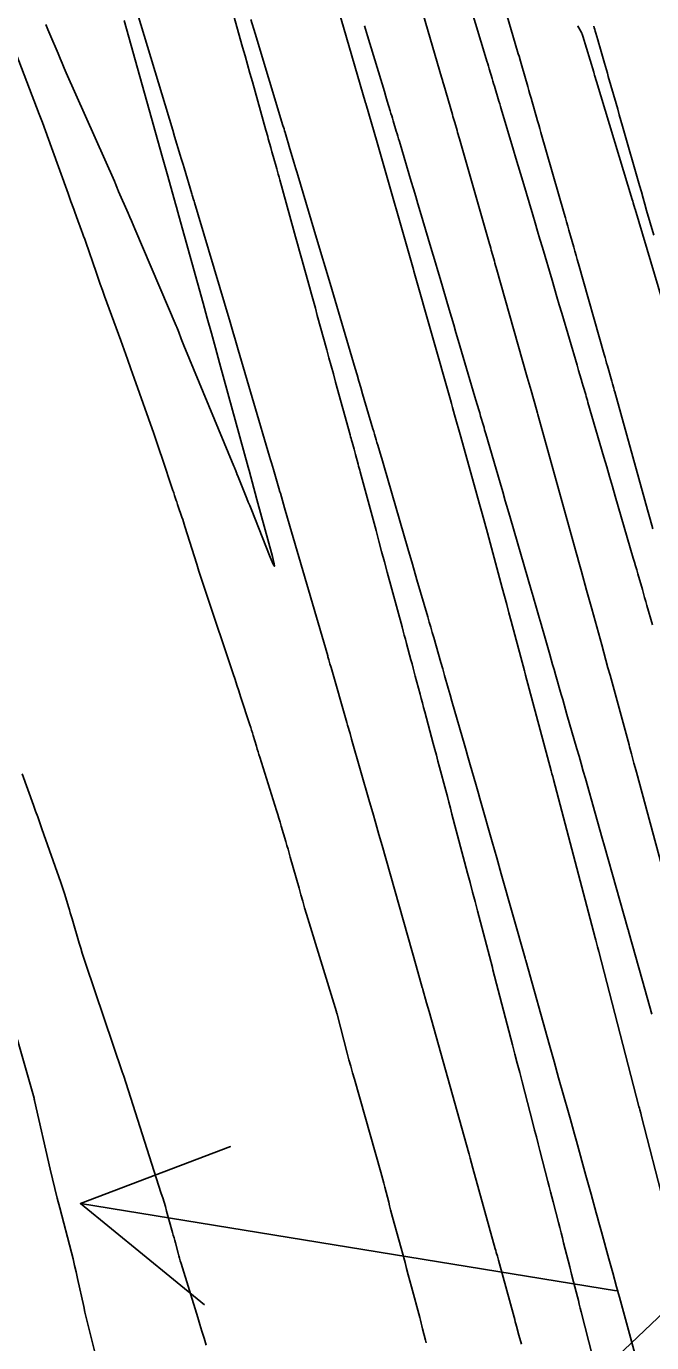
# Model space of a CAD drawing. Extents: x 954385 to 988206, y 1868364 to 1924553.
# Drawn here: x 957835.06 to 957858.45, y 1919766.99 to 1919816.22 of the extents above; entities that cross this region are included whole.
import ezdxf

# ---------------------------------------------------------------- set-up
doc = ezdxf.new("R2010")
doc.units = 0
for name, color, linetype in [('1', 7, 'Continuous'), ('Default', 7, 'Continuous'), ('Ex_Major Contours', 7, 'Continuous'), ('Ex_Minor Contours', 7, 'Continuous'), ('Slopes', 7, 'Continuous')]:
    doc.layers.add(name, color=color, linetype=linetype)

msp = doc.modelspace()

# ---------------------------------------------------------------- linework, layer by layer
at = {"layer": '1'}
for points in [[(957849.155, 1919819.249), (957850.593, 1919814.32), (957850.614, 1919814.25), (957850.655, 1919814.109), (957850.675, 1919814.038), (957850.997, 1919812.925), (957851.019, 1919812.849), (957851.04, 1919812.774), (957851.062, 1919812.698), (957851.084, 1919812.623), (957851.171, 1919812.321), (957851.192, 1919812.245), (957851.214, 1919812.17), (957851.236, 1919812.094), (957851.257, 1919812.019), (957852.361, 1919808.172), (957852.384, 1919808.091), (957852.407, 1919808.01), (957852.43, 1919807.929), (957852.453, 1919807.848), (957852.545, 1919807.524), (957852.568, 1919807.443), (957852.591, 1919807.362), (957852.614, 1919807.281), (957852.637, 1919807.2), (957853.8, 1919803.097), (957853.834, 1919802.975), (957853.869, 1919802.852), (957853.903, 1919802.73), (957853.938, 1919802.608), (957854.139, 1919801.892), (957854.177, 1919801.758), (957854.191, 1919801.708), (957855.63, 1919796.539), (957855.679, 1919796.364), (957855.728, 1919796.188), (957855.777, 1919796.013), (957855.825, 1919795.837), (957856.02, 1919795.136), (957856.068, 1919794.96), (957856.117, 1919794.785), (957856.165, 1919794.609), (957856.213, 1919794.434), (957856.585, 1919793.085), (957856.663, 1919792.801), (957856.741, 1919792.518), (957856.818, 1919792.235), (957856.896, 1919791.951), (957857.605, 1919789.356), (957857.628, 1919789.271), (957857.652, 1919789.185), (957857.675, 1919789.099), (957857.698, 1919789.014), (957857.791, 1919788.671), (957857.837, 1919788.499), (957857.883, 1919788.328), (957859.33, 1919782.967)], [(957858.494, 1919797.433), (957858.395, 1919797.789), (957858.296, 1919798.144), (957858.197, 1919798.499), (957857.069, 1919802.552), (957857.05, 1919802.619), (957857.032, 1919802.685), (957856.985, 1919802.85), (957856.957, 1919802.949), (957856.796, 1919803.521), (957856.767, 1919803.627), (957856.737, 1919803.733), (957856.707, 1919803.839), (957856.677, 1919803.946), (957855.714, 1919807.341), (957855.67, 1919807.498), (957855.626, 1919807.654), (957855.581, 1919807.811), (957855.537, 1919807.967), (957855.359, 1919808.593), (957855.315, 1919808.749), (957855.27, 1919808.906), (957855.225, 1919809.062), (957855.181, 1919809.219), (957854.31, 1919812.253), (957854.269, 1919812.396), (957854.228, 1919812.539), (957854.187, 1919812.682), (957854.146, 1919812.825), (957853.982, 1919813.397), (957853.94, 1919813.54), (957853.899, 1919813.683), (957853.858, 1919813.826), (957853.817, 1919813.969), (957853.593, 1919814.744), (957853.567, 1919814.833), (957853.541, 1919814.921), (957853.49, 1919815.099), (957853.464, 1919815.187), (957853.439, 1919815.276), (957852.191, 1919819.552)], [(957858.906, 1919772.216), (957858.075, 1919775.449), (957858.042, 1919775.575), (957858.01, 1919775.701), (957857.994, 1919775.763), (957857.978, 1919775.826), (957856.47, 1919781.624), (957856.426, 1919781.793), (957856.359, 1919782.051), (957856.339, 1919782.129), (957854.777, 1919788.056), (957854.749, 1919788.163), (957854.72, 1919788.271), (957854.706, 1919788.325), (957854.692, 1919788.379), (957853.738, 1919791.96), (957853.71, 1919792.066), (957853.695, 1919792.121), (957853.198, 1919793.976), (957853.114, 1919794.288), (957853.03, 1919794.599), (957852.946, 1919794.911), (957852.862, 1919795.222), (957852.305, 1919797.281), (957852.207, 1919797.64), (957852.109, 1919797.998), (957852.01, 1919798.357), (957851.911, 1919798.715), (957851.313, 1919800.864), (957851.311, 1919800.867), (957851.079, 1919801.696), (957851.04, 1919801.834), (957851.001, 1919801.972), (957850.962, 1919802.11), (957850.923, 1919802.248), (957849.56, 1919807.059), (957849.541, 1919807.126), (957848.204, 1919811.785), (957848.177, 1919811.88), (957847.757, 1919813.335), (957847.748, 1919813.365), (957846.12, 1919818.946)], [(957856.237, 1919766.485), (957855.817, 1919768.146), (957855.781, 1919768.287), (957855.746, 1919768.428), (957855.71, 1919768.569), (957855.674, 1919768.71), (957855.53, 1919769.272), (957855.458, 1919769.554), (957855.386, 1919769.835), (957855.16, 1919770.722), (957855.111, 1919770.913), (957855.062, 1919771.105), (957855.013, 1919771.297), (957854.964, 1919771.488), (957854.767, 1919772.255), (957854.717, 1919772.446), (957854.668, 1919772.638), (957854.619, 1919772.829), (957854.57, 1919773.021), (957854.272, 1919774.178), (957854.206, 1919774.434), (957854.14, 1919774.691), (957854.074, 1919774.947), (957854.007, 1919775.204), (957853.604, 1919776.753), (957853.515, 1919777.097), (957853.425, 1919777.441), (957853.336, 1919777.785), (957853.247, 1919778.128), (957852.516, 1919780.94), (957852.495, 1919781.023), (957851.937, 1919783.139), (957851.844, 1919783.492), (957851.751, 1919783.846), (957851.658, 1919784.2), (957851.564, 1919784.554), (957850.982, 1919786.764), (957850.924, 1919786.984), (957850.866, 1919787.204), (957850.808, 1919787.423), (957850.75, 1919787.643), (957850.515, 1919788.522), (957850.457, 1919788.742), (957850.398, 1919788.961), (957850.34, 1919789.181), (957850.281, 1919789.401), (957849.965, 1919790.589), (957849.922, 1919790.753), (957849.878, 1919790.916), (957849.834, 1919791.08), (957849.791, 1919791.243), (957849.61, 1919791.916), (957849.569, 1919792.07), (957849.528, 1919792.224), (957849.487, 1919792.378), (957849.445, 1919792.531), (957849.28, 1919793.146), (957849.239, 1919793.3), (957849.198, 1919793.454), (957849.156, 1919793.608), (957849.115, 1919793.761), (957848.562, 1919795.803), (957848.457, 1919796.193), (957848.351, 1919796.583), (957848.246, 1919796.972), (957848.141, 1919797.362), (957847.547, 1919799.558), (957847.528, 1919799.629), (957847.508, 1919799.7), (957847.489, 1919799.772), (957847.469, 1919799.843), (957847.371, 1919800.203), (957847.316, 1919800.404), (957847.243, 1919800.673), (957847.225, 1919800.74), (957847.207, 1919800.807), (957847.188, 1919800.874), (957847.17, 1919800.941), (957846.627, 1919802.917), (957846.544, 1919803.22), (957846.461, 1919803.522), (957846.378, 1919803.825), (957846.295, 1919804.128), (957845.944, 1919805.407), (957845.871, 1919805.675), (957845.797, 1919805.943), (957845.723, 1919806.21), (957845.649, 1919806.478), (957845.353, 1919807.548), (957845.278, 1919807.816), (957845.204, 1919808.083), (957845.13, 1919808.351), (957845.056, 1919808.618), (957844.54, 1919810.477), (957844.511, 1919810.582), (957844.482, 1919810.688), (957844.452, 1919810.793), (957844.423, 1919810.898), (957844.292, 1919811.369), (957844.246, 1919811.531), (957844.201, 1919811.694), (957844.11, 1919812.019), (957844.088, 1919812.1), (957844.065, 1919812.182), (957844.042, 1919812.263), (957844.019, 1919812.344), (957843.514, 1919814.141), (957843.422, 1919814.468), (957843.331, 1919814.794), (957843.239, 1919815.121), (957843.147, 1919815.448), (957842.403, 1919818.092)], [(957835.788, 1919816.285), (957835.866, 1919816.105), (957835.942, 1919815.924), (957836.242, 1919815.2), (957836.318, 1919815.02), (957836.395, 1919814.839), (957836.473, 1919814.659), (957836.552, 1919814.48), (957838.353, 1919810.426), (957838.366, 1919810.395), (957838.38, 1919810.364), (957838.393, 1919810.332), (957838.406, 1919810.301), (957838.457, 1919810.174), (957838.47, 1919810.143), (957838.483, 1919810.111), (957838.497, 1919810.08), (957838.51, 1919810.049), (957838.864, 1919809.234), (957838.927, 1919809.087), (957838.99, 1919808.941), (957839.053, 1919808.794), (957839.116, 1919808.647), (957840.657, 1919805.026), (957840.682, 1919804.965), (957840.708, 1919804.904), (957840.733, 1919804.842), (957840.757, 1919804.781), (957840.856, 1919804.535), (957840.88, 1919804.474), (957840.905, 1919804.413), (957840.93, 1919804.351), (957840.955, 1919804.29), (957842.822, 1919799.774), (957842.833, 1919799.746), (957842.845, 1919799.718), (957842.856, 1919799.69), (957842.867, 1919799.662), (957842.93, 1919799.5), (957842.936, 1919799.483), (957842.947, 1919799.454), (957842.954, 1919799.437), (957843.259, 1919798.686), (957843.311, 1919798.559), (957843.362, 1919798.432), (957843.413, 1919798.305), (957843.464, 1919798.177), (957844.182, 1919796.367), (957844.289, 1919796.112), (957844.337, 1919796.031), (957844.328, 1919796.125), (957844.261, 1919796.393), (957843.684, 1919798.529), (957843.388, 1919799.612), (957843.377, 1919799.653), (957843.355, 1919799.734), (957842.285, 1919803.635), (957842.132, 1919804.192), (957841.979, 1919804.748), (957841.825, 1919805.305), (957841.671, 1919805.862), (957840.765, 1919809.133), (957840.727, 1919809.27), (957840.673, 1919809.464), (957840.639, 1919809.586), (957840.353, 1919810.613), (957840.304, 1919810.788), (957840.255, 1919810.963), (957840.206, 1919811.138), (957840.157, 1919811.313), (957838.716, 1919816.438)], [(957856.284, 1919816.231), (957856.303, 1919816.166), (957856.322, 1919816.101), (957856.341, 1919816.036), (957856.36, 1919815.971), (957856.435, 1919815.71), (957856.473, 1919815.58), (957856.51, 1919815.45), (957856.687, 1919814.839), (957856.723, 1919814.716), (957856.758, 1919814.593), (957856.794, 1919814.469), (957856.829, 1919814.346), (957857.121, 1919813.329), (957857.182, 1919813.119), (957857.242, 1919812.908), (957857.303, 1919812.698), (957857.363, 1919812.487), (957858.001, 1919810.265), (957858.067, 1919810.033), (957858.133, 1919809.801), (957858.199, 1919809.57), (957858.265, 1919809.338), (957858.529, 1919808.41)], [(957834.907, 1919788.264), (957835.325, 1919787.098), (957835.405, 1919786.876), (957835.484, 1919786.654), (957835.562, 1919786.431), (957835.64, 1919786.209), (957836.344, 1919784.201), (957836.382, 1919784.088), (957836.42, 1919783.975), (957836.457, 1919783.862), (957836.492, 1919783.749), (957836.632, 1919783.294), (957836.667, 1919783.181), (957836.702, 1919783.067), (957836.736, 1919782.953), (957836.769, 1919782.839), (957837.036, 1919781.935), (957837.092, 1919781.747), (957837.151, 1919781.559), (957837.211, 1919781.372), (957837.273, 1919781.185), (957838.661, 1919777.083), (957838.669, 1919777.058), (957838.681, 1919777.023), (957838.687, 1919777.002), (957840.107, 1919772.578), (957840.159, 1919772.413), (957840.209, 1919772.248), (957840.258, 1919772.082), (957840.305, 1919771.916), (957840.529, 1919771.109), (957840.555, 1919771.013), (957840.582, 1919770.917), (957840.607, 1919770.821), (957840.633, 1919770.725), (957840.735, 1919770.34), (957840.761, 1919770.244), (957840.787, 1919770.148), (957840.815, 1919770.053), (957840.844, 1919769.958), (957841.468, 1919767.935), (957841.548, 1919767.677), (957841.627, 1919767.418), (957841.705, 1919767.159), (957841.783, 1919766.9)]]:
    msp.add_lwpolyline(points, dxfattribs=at)
at = {"layer": 'Default'}
msp.add_arc((956871.597, 1919501.221), 996.448, 12.648055, 34.075074, dxfattribs=at)
at = {"layer": 'Ex_Major Contours'}
msp.add_lwpolyline([(957851.462, 1919817.656), (957852.261, 1919815.005), (957852.289, 1919814.913), (957852.317, 1919814.82), (957852.345, 1919814.728), (957852.372, 1919814.635), (957852.483, 1919814.264), (957852.511, 1919814.172), (957852.539, 1919814.079), (957852.567, 1919813.987), (957852.595, 1919813.894), (957852.71, 1919813.512), (957852.738, 1919813.418), (957852.767, 1919813.323), (957852.795, 1919813.229), (957852.823, 1919813.134), (957853.284, 1919811.586), (957853.371, 1919811.296), (957853.457, 1919811.007), (957853.543, 1919810.717), (957853.629, 1919810.427), (957854.001, 1919809.176), (957854.091, 1919808.871), (957854.182, 1919808.565), (957854.272, 1919808.26), (957854.362, 1919807.955), (957854.724, 1919806.725), (957854.815, 1919806.418), (957854.905, 1919806.111), (957854.996, 1919805.805), (957855.086, 1919805.498), (957855.662, 1919803.546), (957855.72, 1919803.35), (957855.817, 1919803.022), (957855.855, 1919802.891), (957855.894, 1919802.76), (957855.985, 1919802.452), (957856.006, 1919802.379), (957856.028, 1919802.305), (957856.049, 1919802.232), (957856.07, 1919802.159), (957856.666, 1919800.113), (957856.772, 1919799.748), (957856.879, 1919799.382), (957856.985, 1919799.017), (957857.091, 1919798.651), (957857.764, 1919796.334), (957857.807, 1919796.187), (957857.85, 1919796.04), (957857.892, 1919795.893), (957857.935, 1919795.745), (957858.104, 1919795.156), (957858.146, 1919795.009), (957858.189, 1919794.862), (957858.231, 1919794.714), (957858.274, 1919794.567), (957858.485, 1919793.836)], dxfattribs=at)
at = {"layer": 'Ex_Minor Contours'}
for points in [[(957853.578, 1919766.944), (957853.487, 1919767.277), (957853.396, 1919767.611), (957853.373, 1919767.694), (957853.35, 1919767.777), (957853.327, 1919767.861), (957853.305, 1919767.944), (957852.718, 1919770.082), (957852.679, 1919770.224), (957852.64, 1919770.365), (957852.621, 1919770.435), (957852.601, 1919770.506), (957851.764, 1919773.523), (957851.712, 1919773.711), (957851.659, 1919773.899), (957851.646, 1919773.946), (957851.633, 1919773.993), (957851.62, 1919774.04), (957851.607, 1919774.087), (957850.125, 1919779.374), (957850.032, 1919779.705), (957849.893, 1919780.201), (957849.873, 1919780.268), (957849.869, 1919780.282), (957849.64, 1919781.09), (957848.366, 1919785.589), (957848.25, 1919785.997), (957848.134, 1919786.406), (957848.017, 1919786.814), (957847.9, 1919787.222), (957847.228, 1919789.565), (957847.168, 1919789.774), (957847.078, 1919790.087), (957847.048, 1919790.191), (957846.459, 1919792.237), (957846.417, 1919792.384), (957846.375, 1919792.53), (957846.365, 1919792.567), (957846.354, 1919792.604), (957846.343, 1919792.64), (957846.333, 1919792.677), (957844.832, 1919797.834), (957844.72, 1919798.219), (957844.562, 1919798.762), (957844.547, 1919798.814), (957844.507, 1919798.951), (957844.299, 1919799.652), (957844.264, 1919799.772), (957844.229, 1919799.892), (957844.193, 1919800.012), (957844.158, 1919800.132), (957842.984, 1919804.124), (957842.933, 1919804.296), (957842.882, 1919804.468), (957842.781, 1919804.812), (957842.756, 1919804.898), (957842.73, 1919804.984), (957842.705, 1919805.069), (957842.679, 1919805.155), (957841.484, 1919809.174), (957841.347, 1919809.631), (957841.331, 1919809.686), (957841.315, 1919809.74), (957841.266, 1919809.903), (957841.25, 1919809.958), (957840.959, 1919810.931), (957840.924, 1919811.048), (957840.888, 1919811.166), (957840.853, 1919811.284), (957840.817, 1919811.401), (957840.604, 1919812.107), (957840.533, 1919812.342), (957839.049, 1919817.253)], [(957858.086, 1919765.623), (957857.282, 1919768.564), (957857.246, 1919768.695), (957857.21, 1919768.826), (957857.174, 1919768.957), (957857.138, 1919769.088), (957856.995, 1919769.611), (957856.923, 1919769.873), (957856.851, 1919770.134), (957856.574, 1919771.143), (957856.526, 1919771.318), (957856.478, 1919771.494), (957856.429, 1919771.669), (957856.38, 1919771.845), (957856.186, 1919772.546), (957856.137, 1919772.722), (957856.088, 1919772.897), (957856.04, 1919773.072), (957855.991, 1919773.248), (957855.637, 1919774.524), (957855.562, 1919774.795), (957855.486, 1919775.066), (957855.411, 1919775.337), (957855.335, 1919775.607), (957854.972, 1919776.902), (957854.8, 1919777.514), (957854.629, 1919778.125), (957853.742, 1919781.289), (957853.736, 1919781.309), (957853.718, 1919781.371), (957852.825, 1919784.525), (957852.654, 1919785.126), (957852.484, 1919785.726), (957852.076, 1919787.169), (957852.025, 1919787.348), (957851.974, 1919787.527), (957851.923, 1919787.706), (957851.872, 1919787.885), (957851.666, 1919788.6), (957851.615, 1919788.779), (957851.564, 1919788.957), (957851.512, 1919789.136), (957851.461, 1919789.315), (957850.982, 1919790.98), (957850.913, 1919791.223), (957850.843, 1919791.465), (957850.703, 1919791.95), (957850.634, 1919792.193), (957850.564, 1919792.436), (957850.298, 1919793.36), (957850.242, 1919793.555), (957850.186, 1919793.749), (957850.129, 1919793.944), (957850.073, 1919794.138), (957849.672, 1919795.516), (957849.501, 1919796.105), (957849.329, 1919796.694), (957848.428, 1919799.794), (957848.403, 1919799.88), (957848.377, 1919799.966), (957848.352, 1919800.053), (957848.327, 1919800.139), (957848.204, 1919800.554), (957848.174, 1919800.657), (957848.144, 1919800.759), (957848.083, 1919800.964), (957848.053, 1919801.066), (957848.022, 1919801.169), (957847.637, 1919802.48), (957847.568, 1919802.715), (957847.498, 1919802.951), (957847.429, 1919803.186), (957847.36, 1919803.422), (957846.673, 1919805.753), (957846.61, 1919805.965), (957846.548, 1919806.177), (957846.485, 1919806.389), (957846.422, 1919806.601), (957845.918, 1919808.296), (957845.215, 1919810.657), (957845.179, 1919810.778), (957845.143, 1919810.898), (957845.107, 1919811.019), (957845.071, 1919811.14), (957844.893, 1919811.733), (957844.854, 1919811.863), (957844.815, 1919811.993), (957844.737, 1919812.254), (957844.718, 1919812.319), (957844.698, 1919812.384), (957844.679, 1919812.449), (957844.659, 1919812.514), (957843.619, 1919815.957), (957843.46, 1919816.482)], [(957858.459, 1919779.28), (957858.372, 1919779.592), (957858.284, 1919779.903), (957858.197, 1919780.215), (957858.11, 1919780.526), (957857.589, 1919782.386), (957857.583, 1919782.406), (957857.574, 1919782.436), (957857.566, 1919782.469), (957856.691, 1919785.557), (957856.603, 1919785.866), (957856.515, 1919786.176), (957856.428, 1919786.485), (957856.34, 1919786.794), (957855.971, 1919788.094), (957855.892, 1919788.371), (957855.813, 1919788.648), (957855.734, 1919788.925), (957855.655, 1919789.203), (957855.284, 1919790.491), (957855.231, 1919790.678), (957855.177, 1919790.865), (957855.124, 1919791.051), (957855.07, 1919791.238), (957854.856, 1919791.985), (957854.802, 1919792.172), (957854.748, 1919792.359), (957854.695, 1919792.546), (957854.641, 1919792.732), (957854.391, 1919793.601), (957854.354, 1919793.73), (957854.317, 1919793.86), (957854.279, 1919793.989), (957854.242, 1919794.118), (957854.092, 1919794.636), (957854.055, 1919794.765), (957854.017, 1919794.894), (957853.98, 1919795.024), (957853.942, 1919795.153), (957853.167, 1919797.817), (957853.071, 1919798.148), (957852.974, 1919798.48), (957852.878, 1919798.812), (957852.781, 1919799.144), (957852.248, 1919800.979), (957852.225, 1919801.057), (957852.203, 1919801.136), (957852.18, 1919801.214), (957852.156, 1919801.293), (957852.053, 1919801.644), (957852.018, 1919801.763), (957851.982, 1919801.883), (957851.877, 1919802.241), (957851.842, 1919802.361), (957851.217, 1919804.481), (957851.132, 1919804.77), (957851.047, 1919805.059), (957850.962, 1919805.348), (957850.876, 1919805.637), (957850.535, 1919806.793), (957850.45, 1919807.082), (957850.364, 1919807.371), (957850.279, 1919807.66), (957850.193, 1919807.949), (957849.791, 1919809.3), (957849.707, 1919809.581), (957849.624, 1919809.862), (957849.54, 1919810.143), (957849.457, 1919810.424), (957849.012, 1919811.92), (957848.984, 1919812.015), (957848.955, 1919812.111), (957848.927, 1919812.206), (957848.898, 1919812.301), (957848.782, 1919812.69), (957848.754, 1919812.781), (957848.727, 1919812.873), (957848.7, 1919812.964), (957848.672, 1919813.055), (957848.562, 1919813.42), (957848.507, 1919813.602), (957848.452, 1919813.784), (957847.825, 1919815.86), (957847.711, 1919816.236)], [(957855.684, 1919816.234), (957855.703, 1919816.198), (957855.723, 1919816.162), (957855.835, 1919815.964), (957855.84, 1919815.956), (957855.843, 1919815.948), (957855.847, 1919815.939), (957855.85, 1919815.93), (957855.872, 1919815.859), (957856.284, 1919814.505), (957856.301, 1919814.448), (957856.318, 1919814.391), (957856.387, 1919814.163), (957857.724, 1919809.739), (957857.742, 1919809.679), (957857.76, 1919809.619), (957857.822, 1919809.409), (957857.831, 1919809.379), (957859.281, 1919804.521)], [(957850.011, 1919766.984), (957849.986, 1919767.09), (957849.884, 1919767.515), (957849.858, 1919767.621), (957849.832, 1919767.727), (957849.805, 1919767.833), (957849.777, 1919767.939), (957849.469, 1919769.085), (957849.409, 1919769.311), (957849.347, 1919769.537), (957849.286, 1919769.763), (957849.225, 1919769.989), (957848.762, 1919771.685), (957848.724, 1919771.826), (957848.687, 1919771.966), (957848.65, 1919772.107), (957848.614, 1919772.248), (957848.472, 1919772.812), (957848.436, 1919772.953), (957848.399, 1919773.093), (957848.361, 1919773.233), (957848.321, 1919773.373), (957847.33, 1919776.842), (957847.261, 1919777.085), (957847.194, 1919777.329), (957847.128, 1919777.573), (957847.063, 1919777.817), (957846.68, 1919779.28), (957846.671, 1919779.311), (957846.661, 1919779.345), (957846.656, 1919779.362), (957845.543, 1919783.016), (957845.47, 1919783.258), (957845.398, 1919783.5), (957845.328, 1919783.743), (957845.259, 1919783.986), (957844.93, 1919785.156), (957844.889, 1919785.301), (957844.848, 1919785.446), (957844.806, 1919785.591), (957844.764, 1919785.736), (957844.593, 1919786.315), (957844.55, 1919786.459), (957844.507, 1919786.604), (957844.463, 1919786.748), (957844.418, 1919786.892), (957843.79, 1919788.894), (957843.759, 1919788.994), (957843.728, 1919789.095), (957843.697, 1919789.195), (957843.666, 1919789.296), (957843.545, 1919789.699), (957843.514, 1919789.8), (957843.483, 1919789.9), (957843.451, 1919790), (957843.419, 1919790.1), (957843.073, 1919791.162), (957843.004, 1919791.372), (957842.935, 1919791.582), (957842.865, 1919791.791), (957842.795, 1919792.001), (957841.77, 1919795.056), (957841.683, 1919795.318), (957841.597, 1919795.581), (957841.513, 1919795.844), (957841.43, 1919796.107), (957840.991, 1919797.513), (957840.963, 1919797.602), (957840.935, 1919797.69), (957840.906, 1919797.778), (957840.876, 1919797.866), (957840.73, 1919798.298), (957840.714, 1919798.345), (957840.698, 1919798.392), (957840.682, 1919798.439), (957840.667, 1919798.486), (957840.605, 1919798.675), (957840.589, 1919798.722), (957840.574, 1919798.77), (957840.558, 1919798.817), (957840.542, 1919798.864), (957840.132, 1919800.105), (957840.057, 1919800.327), (957839.982, 1919800.549), (957839.906, 1919800.771), (957839.828, 1919800.992), (957839.095, 1919803.063), (957838.97, 1919803.416), (957838.844, 1919803.768), (957838.717, 1919804.12), (957838.589, 1919804.471), (957837.982, 1919806.133), (957837.901, 1919806.356), (957837.821, 1919806.579), (957837.742, 1919806.803), (957837.665, 1919807.027), (957837.278, 1919808.154), (957837.241, 1919808.263), (957837.202, 1919808.372), (957837.163, 1919808.481), (957837.122, 1919808.589), (957836.933, 1919809.095), (957836.907, 1919809.167), (957836.88, 1919809.239), (957836.854, 1919809.311), (957836.829, 1919809.384), (957836.727, 1919809.674), (957836.701, 1919809.746), (957836.676, 1919809.819), (957836.65, 1919809.891), (957836.624, 1919809.964), (957836, 1919811.692), (957835.886, 1919812.003), (957835.772, 1919812.315), (957835.656, 1919812.626), (957835.538, 1919812.936), (957834.518, 1919815.613)], [(957837.62, 1919766.633), (957837.392, 1919767.538), (957837.343, 1919767.738), (957837.295, 1919767.939), (957837.249, 1919768.139), (957837.204, 1919768.341), (957836.975, 1919769.398), (957836.921, 1919769.64), (957836.865, 1919769.883), (957836.805, 1919770.125), (957836.744, 1919770.366), (957836.306, 1919772.037), (957836.214, 1919772.396), (957836.124, 1919772.756), (957836.037, 1919773.117), (957835.953, 1919773.478), (957835.366, 1919776.05), (957835.363, 1919776.063), (957835.353, 1919776.1), (957835.344, 1919776.132), (957834.731, 1919778.317)]]:
    msp.add_lwpolyline(points, dxfattribs=at)
at = {"layer": 'Slopes'}
for points in [[(957807.131, 1919718.928), (957867.324, 1919776.132), (957865.624, 1919770.378), (957867.324, 1919776.132), (957861.49, 1919774.727)], [(957857.131, 1919768.928), (957837.081, 1919772.204), (957842.693, 1919774.326), (957837.081, 1919772.204), (957841.726, 1919768.405)]]:
    msp.add_lwpolyline(points, dxfattribs=at)

doc.saveas('drawing.dxf')
